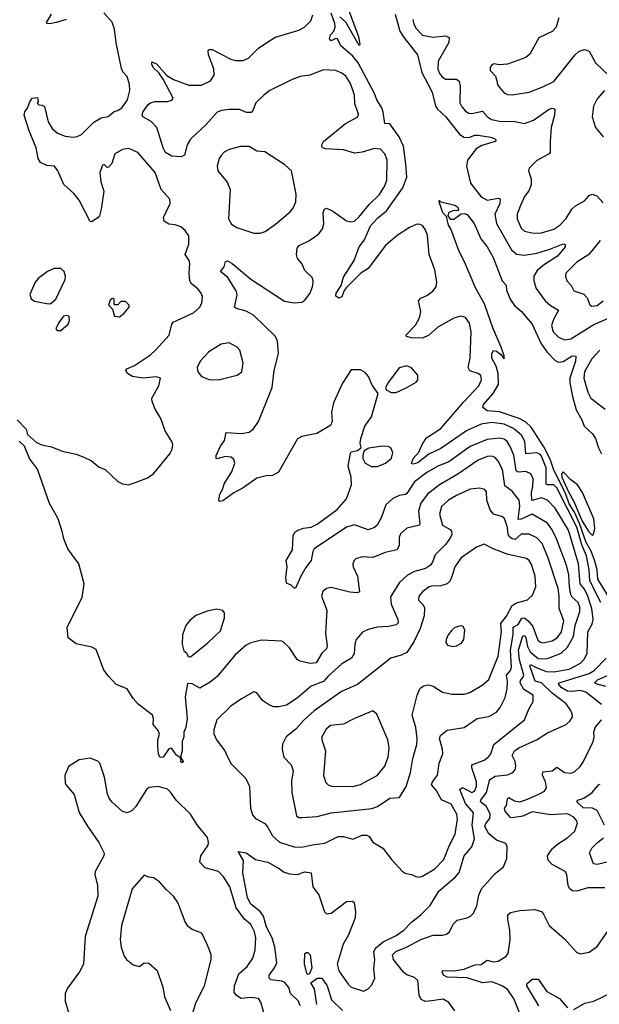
# Model space of a CAD drawing. Extents: x 1550320 to 1685906, y 509093 to 640511.
# Tile 339 of 532: x 1646790 to 1650540, y 563196 to 569563. Entities that reach past the tile are written whole.
import ezdxf

# ---------------------------------------------------------------- set-up
doc = ezdxf.new("R2010")
doc.units = 0

msp = doc.modelspace()

# ---------------------------------------------------------------- linework, layer by layer
at = {"layer": '0CON20XD'}
for points in [[(1648861.3, 569581.3), (1648898.6, 569548.6), (1648985, 569398.8), (1648993.3, 569405), (1648985, 569452.5), (1648960.9, 569515), (1648866.7, 569766.7)], [(1647495, 566554.3), (1647611.7, 566598.3), (1647654.7, 566625.3), (1647760.6, 566755), (1647775.7, 566785), (1647780, 566815), (1647774.2, 566835), (1647730, 566905), (1647702.2, 566985), (1647665.8, 567045), (1647647.5, 567095), (1647644.3, 567115.7), (1647690, 567195), (1647700, 567245), (1647673.6, 567253.6), (1647585.9, 567245.9), (1647520, 567255), (1647487.5, 567275), (1647477.5, 567295), (1647482.5, 567305), (1647532.1, 567327.9), (1647635, 567396.9), (1647671.1, 567428.9), (1647755.9, 567524.1), (1647773.3, 567595), (1647782.5, 567607.5), (1647915, 567668.2), (1647954.4, 567705), (1647967.7, 567732.3), (1647972.3, 567772.3), (1647963.8, 567795), (1647942.7, 567822.7), (1647901.2, 567855), (1647890.8, 567875), (1647885.6, 567925), (1647890.6, 567985), (1647885.7, 568005), (1647860, 568045), (1647885, 568112.5), (1647884.4, 568165), (1647860.2, 568200.2), (1647832.8, 568222.8), (1647795, 568235.6), (1647755, 568240), (1647725, 568260), (1647719.2, 568285), (1647764.3, 568375), (1647761.7, 568401.7), (1647704.3, 568464.3), (1647665.8, 568575), (1647555, 568703.8), (1647495, 568730.8), (1647455, 568724.4), (1647405.3, 568694.7), (1647385, 568634.2), (1647365, 568610), (1647355, 568607.5), (1647335.8, 568625.8), (1647325, 568622), (1647307.5, 568575), (1647314.5, 568514.5), (1647334.4, 568455), (1647317.3, 568337.3), (1647305.5, 568295), (1647295, 568282), (1647255, 568256.2), (1647245, 568257.5), (1647175.6, 568395.6), (1647139.7, 568439.7), (1647075, 568496.7), (1647035.6, 568585.6), (1647015, 568616.7), (1646965, 568621.2), (1646925, 568640), (1646910, 568665), (1646895.7, 568735), (1646850, 568845), (1646819.4, 568945), (1646823.4, 568966.6), (1646843.3, 568995), (1646853, 569027), (1646870, 569055), (1646905, 569060), (1646910, 569035), (1646903, 569023), (1646913, 569013), (1646935, 569011.2), (1646951.2, 569001.2), (1646973.6, 568903.6), (1646999.1, 568859.1), (1647035, 568830), (1647085, 568810.5), (1647135, 568802.7), (1647162.4, 568807.6), (1647188.8, 568821.2), (1647269.8, 568900.2), (1647317.8, 568927.8), (1647362.4, 568937.6), (1647401.3, 568968.7), (1647425, 568975.5), (1647452.5, 568995), (1647487.7, 569045), (1647502.7, 569105), (1647500.5, 569145), (1647485, 569196.7), (1647456.4, 569226.4), (1647448, 569248), (1647413.8, 569413.8), (1647402.1, 569502.1), (1647387.1, 569547.1), (1647335, 569607.3)], [(1647090, 569565), (1647025, 569544.2), (1646985, 569536.7), (1646968.3, 569538.3), (1646962.5, 569545), (1646995, 569600)], [(1647640.6, 568905), (1647586.2, 568935), (1647581.2, 568945), (1647587.1, 568965), (1647620.8, 569015), (1647635, 569025.7), (1647665, 569034.3), (1647746.7, 569033.3), (1647775, 569043.8), (1647783.8, 569055), (1647718.5, 569178.5), (1647689.5, 569219.5), (1647653.8, 569255), (1647644.2, 569275.8), (1647645, 569290), (1647675, 569276.7), (1647741.9, 569201.9), (1647785, 569176.6), (1647885, 569140.7), (1647965, 569139.2), (1648025, 569168.9), (1648048.2, 569205), (1648046.2, 569245), (1648010.9, 569335), (1648009.2, 569360.8), (1648015, 569371.2), (1648035, 569371.4), (1648155, 569307.5), (1648185, 569299.5), (1648235, 569298.5), (1648270.8, 569315), (1648335, 569379.4), (1648395, 569421.1), (1648445, 569450.5), (1648595, 569496.2), (1648632.9, 569515), (1648673.5, 569555), (1648686.2, 569595)], [(1650550.4, 565795), (1650479.6, 565935), (1650474.9, 566004.9), (1650457.8, 566095), (1650426.2, 566166.2), (1650395, 566281.8), (1650264.2, 566535), (1650245, 566555.7), (1650204.2, 566554.2), (1650195, 566559.2), (1650195.1, 566665), (1650165, 566740.7), (1650155, 566752.8), (1650135, 566761.1), (1650065, 566756.7), (1650058.7, 566835), (1650035.5, 566875.5), (1649985, 566918.8), (1649925, 566947.8), (1649845, 566959), (1649775, 566948.4), (1649680.4, 566905), (1649515, 566790.8), (1649437.5, 566752.5), (1649365, 566698.2), (1649335, 566688), (1649325, 566692.5), (1649335.4, 566725), (1649372.9, 566767.1), (1649393.5, 566816.5), (1649420.8, 566859.2), (1649515, 566920.3), (1649660.3, 567089.7), (1649760.9, 567195), (1649777.5, 567235), (1649772.6, 567262.6), (1649755, 567276.2), (1649703.2, 567293.2), (1649690.5, 567315), (1649703.9, 567375), (1649710.4, 567545), (1649699.6, 567599.6), (1649675, 567636.4), (1649644.7, 567645.3), (1649597.8, 567632.2), (1649494.3, 567575.7), (1649436.2, 567523.8), (1649396, 567504), (1649325.5, 567505.5), (1649292.5, 567515), (1649290, 567525), (1649351.2, 567588.8), (1649377.5, 567635), (1649385.4, 567675), (1649369.4, 567745), (1649385, 567761.5), (1649425, 567779.5), (1649463.3, 567806.7), (1649483.3, 567836.7), (1649488, 567865), (1649476.6, 567946.6), (1649438.9, 568045), (1649428.2, 568168.2), (1649416, 568205), (1649395, 568231.9), (1649375, 568240.5), (1649355, 568238.5), (1649311.6, 568218.4), (1649233, 568167), (1649157.5, 568102.5), (1649045.2, 567954.8), (1648996.9, 567923.1), (1648901.1, 567828.9), (1648888.5, 567811.5), (1648875, 567772), (1648855, 567762), (1648834.5, 567774.5), (1648838.1, 567795), (1648868.8, 567845), (1648885, 567898.8), (1648953.1, 568005), (1648986.9, 568095), (1649020, 568140), (1649060.4, 568229.6), (1649105, 568279.1), (1649162.5, 568327.5), (1649268, 568475), (1649293.9, 568545), (1649288.7, 568628.7), (1649273.3, 568745), (1649245.4, 568805.4), (1649185, 568890.6), (1649151.2, 568891.2), (1649141.7, 568965), (1649132.3, 568992.3), (1649099.5, 569045), (1649085.6, 569085.6), (1648980.3, 569285), (1648945, 569328.2), (1648868, 569395), (1648845, 569440), (1648835, 569442.5), (1648805, 569427.5), (1648795, 569440), (1648800.8, 569465), (1648822, 569488), (1648831.5, 569515), (1648829.6, 569539.6), (1648804.5, 569605.5)], [(1649218, 569598), (1649249.5, 569489.5), (1649277.5, 569445), (1649364.4, 569335), (1649392.4, 569222.4), (1649458.2, 569095), (1649480.5, 569005), (1649493.3, 568985), (1649545, 568938.2), (1649635, 568822.7), (1649662.6, 568802.6), (1649695, 568800.4), (1649735, 568815.4), (1649755, 568816.7), (1649835, 568802.7), (1649862.5, 568795), (1649873.3, 568785), (1649866.7, 568775), (1649780.1, 568749.9), (1649742.8, 568727.2), (1649687.1, 568655), (1649679.7, 568615), (1649707.1, 568507.1), (1649775, 568417.8), (1649815, 568397.1), (1649885, 568408.5), (1649897.5, 568405), (1649895.9, 568375), (1649864, 568305), (1649874.7, 568245), (1649972.5, 568075), (1650005, 568047.5), (1650055, 568040.3), (1650135, 568052.5), (1650220.1, 568079.9), (1650305, 568113.3), (1650319.3, 568109.3), (1650318.9, 568095), (1650269.6, 568035), (1650185, 567980.7), (1650138.7, 567941.3), (1650116.2, 567905), (1650115.4, 567875.4), (1650131.8, 567825), (1650189.5, 567745), (1650224.7, 567714.7), (1650276.7, 567685), (1650242.5, 567625), (1650230.8, 567585), (1650241.8, 567545), (1650275, 567509.5), (1650315, 567492.9), (1650355, 567500), (1650505, 567592.1), (1650645, 567652.2)], [(1650278.8, 569575), (1650260, 569515), (1650234.2, 569485.8), (1650148.8, 569445), (1650089.7, 569340.3), (1650065, 569318), (1649945, 569275.8), (1649895, 569271.2), (1649857.7, 569277.7), (1649845, 569271.2), (1649834, 569255), (1649834, 569235), (1649867.8, 569197.8), (1649877.6, 569167.6), (1649882.2, 569145), (1649895, 569124), (1649925, 569091.2), (1649945, 569080), (1649975, 569076.7), (1650086.2, 569095), (1650175, 569128.8), (1650245, 569164.4), (1650383.6, 569336.4), (1650410.2, 569359.8), (1650445, 569370.8), (1650475, 569360), (1650514.6, 569284.6), (1650608.8, 569195)], [(1649333.6, 569565), (1649340.3, 569535), (1649355, 569506.5), (1649395, 569464.1), (1649465, 569449.6), (1649545, 569458.2), (1649567.4, 569447.4), (1649566.8, 569415), (1649497.7, 569295), (1649496, 569246), (1649506.2, 569215), (1649520, 569195), (1649545, 569179.2), (1649615, 569177.9), (1649633.3, 569165), (1649639.6, 569135), (1649636.4, 569025), (1649649.5, 568999.5), (1649675, 568972.2), (1649695, 568959.6), (1649715, 568956.8), (1649785, 568971.8), (1649816.5, 568935), (1649842.5, 568917.5), (1649904.6, 568904.6), (1649985, 568906.2), (1650055, 568891.2), (1650115, 568914.5), (1650215, 568984.2), (1650235, 568990), (1650251.2, 568985), (1650249.5, 568945), (1650228.5, 568865), (1650220.9, 568775), (1650222.9, 568707.1), (1650214.4, 568695.6), (1650136.6, 568653.4), (1650085, 568602.5), (1650080.8, 568585), (1650098.9, 568535), (1650097.9, 568495), (1650082.9, 568457.1), (1650055, 568420.8), (1650029.2, 568360.8), (1650008.2, 568305), (1650008.2, 568275), (1650033.6, 568215), (1650055, 568195.5), (1650115, 568182.1), (1650165, 568183.9), (1650245, 568209.3), (1650285, 568234.6), (1650325, 568277.5), (1650362.6, 568337.4), (1650385, 568359.5), (1650445, 568392.5), (1650475, 568425.6), (1650494.5, 568435.5), (1650524.2, 568425), (1650565, 568379.4)], [(1649605, 563152.9), (1649566.6, 563206.6), (1649529.1, 563229.1), (1649455, 563218.1), (1649415, 563214.3), (1649387.3, 563227.3), (1649374.6, 563255), (1649365, 563348.8), (1649345, 563369.2), (1649295, 563386.2), (1649273, 563403), (1649207.9, 563485), (1649202.1, 563515), (1649222.7, 563537.3), (1649292.1, 563565), (1649385, 563614.7), (1649465, 563643.8), (1649525, 563641.9), (1649551.3, 563648.7), (1649570.8, 563665), (1649595, 563713.8), (1649619.7, 563740.3), (1649685.8, 563754.2), (1649706.7, 563765), (1649725.6, 563784.4), (1649746.4, 563833.6), (1649759.5, 563900.5), (1649777.7, 563942.3), (1649865, 564041.2), (1649920, 564085), (1649941.7, 564138.3), (1649944, 564215), (1649936, 564235), (1649875, 564257.3), (1649825, 564298.9), (1649798.9, 564345), (1649805.4, 564365), (1649832.6, 564397.4), (1649834.2, 564425), (1649809.8, 564475), (1649770.8, 564505), (1649772.7, 564515), (1649811, 564565), (1649830.5, 564649.5), (1649865, 564671.1), (1649945, 564680), (1649980, 564695), (1649995, 564711.2), (1650000.5, 564735), (1649995.4, 564765), (1649976.4, 564805), (1649990.5, 564835), (1650020, 564855), (1650134, 564906), (1650205, 564951.8), (1650326.2, 565005), (1650351.1, 565028.9), (1650365.6, 565055), (1650364.4, 565075), (1650352.2, 565102.2), (1650325, 565138.9), (1650235, 565208.3), (1650165, 565275.7), (1650123.9, 565285), (1650089.4, 565385), (1650095, 565392.9), (1650126.4, 565376.4), (1650195, 565348.9), (1650245, 565346.8), (1650345, 565363.9), (1650418.2, 565401.8), (1650441.7, 565428.3), (1650460.6, 565465), (1650464.8, 565605.2), (1650494.7, 565655), (1650500.3, 565685), (1650491.3, 565755), (1650466.4, 565835), (1650445, 565879.7), (1650415.8, 565915.8), (1650404.8, 566045.2), (1650341, 566261), (1650254.5, 566404.5), (1650205.6, 566455.6), (1650165, 566470.4), (1650103.1, 566453.1), (1650100.8, 566505), (1650109.2, 566545), (1650112.2, 566595), (1650095.8, 566625.8), (1650065, 566640.4), (1650015, 566636.2), (1650001.7, 566645), (1649986.6, 566746.6), (1649963.6, 566803.6), (1649943.8, 566835), (1649925, 566849.7), (1649896.7, 566856.7), (1649815, 566847.4), (1649705, 566802.4), (1649566.4, 566703.6), (1649494.4, 566675.6), (1649425, 566635.9), (1649343.8, 566575), (1649295, 566498.9), (1649285, 566492.2), (1649245, 566486.7), (1649205, 566467.5), (1649159.6, 566425), (1649129.6, 566345), (1649101.9, 566295), (1649085, 566279.4), (1649045, 566264.6), (1648955, 566297.1), (1648905, 566281.6), (1648695, 566140.8), (1648685.6, 566125), (1648675.6, 566065), (1648640.4, 566019.6), (1648609.2, 565965), (1648575, 565886.7), (1648565, 565886.7), (1648545.8, 565905.8), (1648515, 565920), (1648511.4, 565955), (1648520, 566025), (1648513.3, 566065), (1648555.8, 566135), (1648560, 566225), (1648570.5, 566249.5), (1648588.3, 566261.7), (1648625.7, 566274.3), (1648675, 566281.5), (1648715, 566301.2), (1648842.9, 566395), (1648903.3, 566465), (1648936.1, 566556.1), (1648935.4, 566605.4), (1648914.3, 566675), (1648930.7, 566759.3), (1648935, 566767.5), (1648975, 566777.5), (1649000, 566795), (1648992.5, 566825), (1648996, 566854), (1649022, 566935), (1649065.7, 566995), (1649110, 567145), (1649070.3, 567200.3), (1649047.1, 567255), (1649025, 567280.8), (1648995, 567298.1), (1648935, 567298.8), (1648877.4, 567212.6), (1648820.5, 567085), (1648806.5, 567025), (1648811.9, 566965), (1648800.9, 566939.1), (1648712, 566888), (1648615, 566868.5), (1648586.9, 566853.1), (1648465, 566638), (1648425, 566616.2), (1648385, 566614), (1648325, 566597.5), (1648235.3, 566534.7), (1648175, 566502.7), (1648105, 566451.2), (1648085, 566447.5), (1648077.5, 566455), (1648083.8, 566495), (1648101.2, 566525), (1648114.5, 566565.5), (1648161.3, 566638.7), (1648180.8, 566695), (1648175, 566720), (1648157.5, 566735), (1648121.2, 566738.8), (1648065, 566723.3), (1648060, 566725), (1648061.2, 566745), (1648088.8, 566805), (1648115, 566842.5), (1648126.7, 566893.3), (1648225, 566888.1), (1648273.4, 566896.6), (1648301.7, 566918.3), (1648335.5, 566965), (1648424, 567185), (1648436.9, 567295), (1648463.8, 567405), (1648456.9, 567485), (1648445, 567513.8), (1648302.8, 567652.8), (1648255, 567678.5), (1648193.3, 567695), (1648180, 567705), (1648196.6, 567783.4), (1648193.2, 567805), (1648135.7, 567895.7), (1648090, 567935), (1648112, 567965), (1648121.4, 567998.6), (1648135, 568003.3), (1648165, 567987.5), (1648285, 567885.3), (1648503.1, 567743.1), (1648565, 567731.5), (1648615, 567737.3), (1648635, 567749.4), (1648670, 567795), (1648686.6, 567843.4), (1648689.4, 567875), (1648682.5, 567895), (1648635, 567941.2), (1648615, 567986.2), (1648587.8, 568017.8), (1648580.5, 568045), (1648584.4, 568085), (1648597.4, 568102.6), (1648665, 568135.6), (1648725, 568177.5), (1648749.2, 568210.8), (1648756.9, 568243.1), (1648752.7, 568315), (1648762.7, 568337.3), (1648775, 568344.3), (1648815, 568325.6), (1648905, 568263.1), (1648935, 568255.6), (1648955, 568260), (1648985, 568286.7), (1649051.2, 568368.8), (1649117.3, 568432.7), (1649152, 568488), (1649165.4, 568525), (1649166.4, 568656.4), (1649152.5, 568695), (1649125, 568726.7), (1649085, 568730.8), (1649005, 568706.6), (1648955, 568700.4), (1648885, 568721.5), (1648767.3, 568727.3), (1648748.8, 568735), (1648745, 568742.5), (1648744.4, 568755), (1648755.8, 568775), (1648897.1, 568892.9), (1648976.7, 568935), (1648981.2, 568955), (1648958.5, 569018.5), (1648956.2, 569075), (1648942.7, 569115), (1648927.3, 569155), (1648898.8, 569198.8), (1648875, 569218.1), (1648835, 569234.4), (1648755, 569240), (1648666.7, 569205), (1648605, 569195.5), (1648552.9, 569177.1), (1648409.2, 569105), (1648368.6, 569075), (1648318.1, 569025), (1648298.6, 568975), (1648287.3, 568962.7), (1648257, 568963), (1648211.7, 568981.7), (1648145, 568983.5), (1648095, 568976.2), (1648067.5, 568965), (1647995, 568883.5), (1647895, 568790), (1647873.3, 568755), (1647855, 568686.7), (1647835, 568677.1), (1647775, 568680), (1647734, 568705), (1647717.5, 568735), (1647676.6, 568866.6), (1647640.6, 568905)], [(1650573.8, 569105), (1650525, 569052.5), (1650502.9, 569005), (1650494.3, 568935), (1650515.8, 568865.8), (1650565, 568806.7)], [(1648345, 568182), (1648377, 568193), (1648445, 568241.9), (1648539.4, 568320.6), (1648559.4, 568345), (1648575.5, 568384.5), (1648579.1, 568435), (1648549.2, 568585), (1648506, 568625), (1648375, 568709.2), (1648325, 568712.5), (1648275, 568742.9), (1648217.6, 568742.4), (1648145, 568724.3), (1648113.7, 568706.3), (1648092.5, 568685), (1648080.8, 568665), (1648067.1, 568615), (1648071.4, 568585), (1648132.1, 568512.1), (1648150.6, 568465), (1648140.6, 568275), (1648160.9, 568240.9), (1648195, 568218.9), (1648305, 568182.5), (1648345, 568182)], [(1650622, 565795), (1650530.5, 565945), (1650526.4, 566005), (1650511.3, 566061.3), (1650486.2, 566126.2), (1650455, 566181.2), (1650411.4, 566305), (1650378.9, 566379), (1650345, 566432.8), (1650321.3, 566501.3), (1650245, 566650.8), (1650220.9, 566720.9), (1650181.8, 566801.8), (1650099, 566929), (1650063.1, 566963.1), (1650022.1, 566985), (1649895, 567028.3), (1649814.5, 567034.5), (1649786.9, 567055), (1649790, 567075), (1649853.2, 567146.8), (1649886.9, 567205), (1649886.1, 567275), (1649872.7, 567322.7), (1649845.3, 567375), (1649844.7, 567405.3), (1649855, 567424), (1649875, 567420), (1649901.2, 567401.2), (1649925, 567370), (1649925, 567390), (1649903.8, 567445), (1649850.4, 567570.4), (1649796.5, 567725), (1649740.4, 567825), (1649667.9, 567997.9), (1649633.8, 568063.8), (1649579.9, 568209.9), (1649564.7, 568235.3), (1649550.6, 568290.6), (1649528, 568315), (1649504.2, 568385.8), (1649505, 568396.2), (1649507.5, 568387.5), (1649604.1, 568364.1), (1649625, 568351.2), (1649629.4, 568335), (1649625, 568329.2), (1649592.3, 568327.7), (1649564.4, 568315), (1649559.4, 568295), (1649573.9, 568273.9), (1649597.6, 568272.4), (1649645, 568308.1), (1649665, 568310.5), (1649685, 568304.2), (1649730, 568245), (1649774.2, 568145), (1649814, 568095), (1649852.9, 568025), (1649912, 567875), (1649936.7, 567846.7), (1649940, 567815), (1649964, 567755), (1649990.8, 567715), (1650035, 567679.2), (1650105, 567594.2), (1650162.1, 567472.1), (1650200.3, 567415), (1650255, 567358.8), (1650275, 567349.2), (1650305, 567353.8), (1650365, 567389.4), (1650388.1, 567388.1), (1650386.2, 567355), (1650348.4, 567245), (1650348.8, 567215), (1650366.2, 567126.2), (1650390.1, 567040.1), (1650427.7, 566975), (1650442.6, 566935), (1650495.4, 566885.4), (1650516, 566855), (1650534.9, 566794.9), (1650554.5, 566755.5)], [(1650544.7, 568135.3), (1650472.5, 568045), (1650395, 567994.4), (1650324.2, 567925), (1650320.8, 567905), (1650330, 567875), (1650357.5, 567845), (1650375, 567810), (1650439.1, 567789.1), (1650460.8, 567765), (1650479.5, 567719.5), (1650491.2, 567711.2), (1650525, 567714.4), (1650565.7, 567745)], [(1646985, 567726.7), (1646995, 567732.5), (1647023.6, 567756.4), (1647083.9, 567883.9), (1647085.8, 567905), (1647078, 567935), (1647055, 567954), (1647012.5, 567955), (1646970, 567935), (1646909.7, 567890.3), (1646888.8, 567865), (1646856.2, 567785), (1646865, 567757.5), (1646885, 567744), (1646965, 567728.8), (1646985, 567726.7)], [(1647435, 567642), (1647466.7, 567665), (1647497.5, 567705), (1647497, 567717), (1647475, 567740), (1647445, 567740), (1647425, 567720), (1647405, 567720), (1647400, 567725), (1647400, 567755), (1647395, 567760), (1647385, 567757.5), (1647375, 567750), (1647365, 567720), (1647390.7, 567690.7), (1647402.5, 567645), (1647435, 567642)], [(1647033, 567553), (1647055, 567553.8), (1647102.5, 567595), (1647113, 567617), (1647110, 567645), (1647095, 567650), (1647074.2, 567645.8), (1647043.3, 567605), (1647023.3, 567563.3), (1647033, 567553)], [(1648075, 567234.3), (1648196.4, 567263.6), (1648227.5, 567285), (1648236.7, 567345), (1648213.8, 567425), (1648197.5, 567445), (1648145, 567473.3), (1648092.5, 567465), (1648014.4, 567415.6), (1647957.5, 567355), (1647937.5, 567315), (1647943.3, 567285), (1647965.9, 567255.9), (1648015, 567235.7), (1648075, 567234.3)], [(1650543.1, 567426.9), (1650490.8, 567369.2), (1650443.9, 567286.1), (1650440, 567245), (1650465.2, 567155.2), (1650484.1, 567115), (1650578.2, 567045)], [(1649225, 567152.9), (1649295, 567184.2), (1649355, 567220), (1649366.1, 567233.9), (1649366.7, 567265), (1649325, 567311.2), (1649295, 567323.8), (1649245, 567311.2), (1649175, 567220), (1649156.7, 567185), (1649160, 567170), (1649192.9, 567152.9), (1649225, 567152.9)], [(1646772.5, 566975), (1646831.2, 566915), (1646840.7, 566880.7), (1646899.3, 566829.3), (1646933.6, 566813.6), (1646995, 566800), (1647063.9, 566773.9), (1647155, 566753.3), (1647203.9, 566733.9), (1647255, 566710), (1647305, 566670), (1647343.3, 566655), (1647425, 566575.8), (1647455, 566561.4), (1647495, 566554.3)], [(1648603.6, 563185), (1648593.8, 563215), (1648542.3, 563265), (1648531.1, 563305), (1648505.7, 563335.7), (1648485, 563345.9), (1648415, 563354.6), (1648403.1, 563365), (1648404.5, 563385), (1648438.8, 563431.2), (1648453.3, 563465), (1648441.5, 563565), (1648422.3, 563625), (1648386.9, 563695), (1648366.3, 563766.3), (1648345, 563795.9), (1648285, 563843.3), (1648263.3, 563885), (1648234.5, 564045.5), (1648238.1, 564125), (1648204.2, 564185), (1648255.3, 564175.3), (1648315, 564131.4), (1648395, 564116), (1648468.8, 564075), (1648500.4, 564050.4), (1648535, 564038.9), (1648585, 564035.6), (1648635, 564051.4), (1648675, 564045.8), (1648686.9, 563955), (1648724.5, 563904.5), (1648762.7, 563792.7), (1648775, 563780), (1648805, 563786.2), (1648905, 563860), (1648943.3, 563863.3), (1648953.8, 563853.8), (1648962.7, 563792.7), (1648960, 563755), (1648916.9, 563645), (1648883.3, 563585), (1648844.7, 563455), (1648855, 563411.9), (1648915.6, 563325), (1648935, 563306.9), (1649015, 563280.8), (1649045, 563296.2), (1649067.6, 563322.4), (1649087.8, 563365), (1649081.1, 563425), (1649087.3, 563485), (1649080, 563535), (1649092.1, 563557.9), (1649141.2, 563598.8), (1649225, 563640.3), (1649275, 563675.3), (1649325, 563726.9), (1649385.5, 563775), (1649445.2, 563834.8), (1649502.3, 563927.7), (1649609.7, 564020.3), (1649632.2, 564047.8), (1649666.2, 564155), (1649715.5, 564215), (1649733.1, 564265), (1649718.1, 564355), (1649725.3, 564435), (1649673.8, 564495), (1649638.1, 564585), (1649655, 564596.8), (1649714.6, 564565.4), (1649731.8, 564575), (1649744.7, 564605), (1649745.7, 564635), (1649714.6, 564725), (1649715.4, 564744.6), (1649794.7, 564775.3), (1649825, 564798.9), (1649837.1, 564815), (1649857.9, 564875), (1650056.7, 565035), (1650084.6, 565105.4), (1650111.9, 565155), (1650111.4, 565195), (1650051.7, 565231.7), (1650028.3, 565275), (1650029.2, 565290.8), (1650048.2, 565311.8), (1650050.7, 565325), (1650023, 565423), (1650017.3, 565485), (1650045, 565578.5), (1650055, 565581.8), (1650064.2, 565565), (1650075, 565510.4), (1650093.2, 565475), (1650145, 565433.1), (1650175, 565428.9), (1650205, 565432.7), (1650293.4, 565466.6), (1650334.4, 565505.6), (1650373.2, 565575), (1650384.4, 565645), (1650414.8, 565735), (1650414.7, 565765), (1650403.3, 565793.3), (1650365, 565829.6), (1650355.9, 565845.9), (1650346.9, 565895), (1650343.3, 565973.3), (1650326.7, 566035), (1650263.8, 566205), (1650234.2, 566265), (1650205, 566307.7), (1650105, 566364.6), (1650035, 566332.4), (1650015, 566331.1), (1650026.5, 566416.5), (1650021.1, 566455), (1649975.6, 566515), (1649928.1, 566548.1), (1649912.5, 566655), (1649885, 566708.1), (1649865, 566731.5), (1649845, 566739.6), (1649815, 566738), (1649755.6, 566715), (1649625, 566623.6), (1649505, 566555.3), (1649427.7, 566495), (1649384.4, 566435.6), (1649370.9, 566385), (1649379.5, 566305), (1649375.6, 566294.4), (1649295, 566274.3), (1649252.6, 566237.4), (1649244.6, 566215), (1649244.5, 566165), (1649232.5, 566135), (1649155, 566116.5), (1649075, 566085.6), (1649005, 566089.2), (1648965, 566077.5), (1648953.2, 566066.8), (1648945.8, 566045), (1648947.5, 566025), (1648976.2, 565965), (1648987.8, 565862.2), (1648973, 565857), (1648925, 565861.1), (1648805, 565890.6), (1648774.6, 565885.4), (1648751.4, 565865), (1648743.3, 565835), (1648777.8, 565745), (1648767.8, 565595), (1648779.2, 565515), (1648774, 565495), (1648744, 565466), (1648707.3, 565405), (1648668.9, 565398.9), (1648605, 565413.8), (1648585.7, 565425.7), (1648535, 565500), (1648495, 565540), (1648485, 565543.3), (1648355, 565550.6), (1648285, 565534.4), (1648255, 565518.9), (1648184.7, 565455.3), (1648067.5, 565315), (1648021.7, 565278.3), (1647955, 565240.6), (1647905, 565268), (1647875, 565270), (1647860.8, 565185), (1647874.3, 565045), (1647864.1, 564985.9), (1647851.2, 564955), (1647851.2, 564925), (1647840, 564895), (1647841.2, 564835), (1647830, 564795), (1647847.5, 564765), (1647845, 564760), (1647835, 564760), (1647830, 564790), (1647805, 564807.5), (1647771.7, 564851.7), (1647755, 564847.5), (1647718, 564795), (1647705, 564790.8), (1647696.7, 564795), (1647688.6, 564815), (1647684.2, 564864.2), (1647683.8, 564905), (1647693.6, 564943.6), (1647686.2, 564966.2), (1647653.3, 565005), (1647656.2, 565045), (1647650, 565065), (1647557.1, 565137.1), (1647525, 565173.8), (1647485.9, 565235.9), (1647415, 565263.3), (1647366.7, 565315), (1647335, 565357.5), (1647285, 565490), (1647256.4, 565506.4), (1647155, 565526.7), (1647103.3, 565565), (1647096.7, 565635), (1647195, 565827.5), (1647207.8, 565915), (1647172.5, 566045), (1647101.2, 566141.2), (1647074.4, 566205), (1647067.6, 566247.6), (1647039.4, 566335), (1647027.5, 566355), (1646982.2, 566435), (1646905.9, 566655.9), (1646852.5, 566725), (1646820, 566805), (1646787, 566837)], [(1649065, 566672.9), (1649105, 566673.5), (1649155.7, 566695), (1649195, 566728), (1649204.2, 566764.2), (1649191.2, 566795), (1649173.3, 566803.3), (1649134.6, 566805.4), (1649048.6, 566791.4), (1649016.2, 566773.8), (1649008.8, 566745), (1649010.8, 566725), (1649025.8, 566695), (1649065, 566672.9)], [(1650495, 566228.2), (1650505, 566241.9), (1650511.8, 566275), (1650505.4, 566335), (1650431.7, 566505), (1650399.2, 566555), (1650355, 566587.6), (1650305, 566639.2), (1650296.3, 566623.6), (1650297.1, 566605), (1650340.2, 566510.2), (1650375, 566448.1), (1650429.8, 566319.8), (1650471.7, 566251.7), (1650495, 566228.2)], [(1649375, 564018.1), (1649395, 564024.5), (1649475, 564072.5), (1649535, 564133.1), (1649570.8, 564225), (1649607.7, 564295), (1649622, 564392), (1649617.3, 564425), (1649581.1, 564491.1), (1649519.2, 564519.1), (1649485, 564580), (1649454.4, 564615), (1649460, 564635), (1649492.7, 564677.3), (1649504.6, 564755), (1649527.3, 564815), (1649526, 564846), (1649505.6, 564915), (1649511.4, 564935), (1649555, 564969.4), (1649665, 564985.6), (1649748.8, 565045), (1649825, 565056.9), (1649875, 565084.4), (1649898.9, 565115), (1649930.3, 565179.7), (1649944.2, 565235.8), (1649946.8, 565285), (1649940.2, 565325), (1649966.1, 565355), (1649972, 565375), (1649964.2, 565485), (1649983.2, 565586.8), (1649981.8, 565635), (1650015, 565652.5), (1650037.9, 565692.1), (1650055, 565695.2), (1650082.8, 565672.8), (1650109.4, 565639.4), (1650141.4, 565551.4), (1650155, 565538.8), (1650175, 565534.1), (1650235, 565545.9), (1650267.6, 565565), (1650294.2, 565605), (1650309.3, 565675), (1650279.7, 565755), (1650279.4, 565835), (1650272.6, 565885), (1650207.2, 566087.2), (1650169.1, 566175), (1650135, 566212.1), (1650085, 566235.4), (1650035, 566235.4), (1649995, 566202.3), (1649975, 566206.2), (1649959.4, 566219.4), (1649949.6, 566235), (1649945, 566280), (1649926.8, 566336.8), (1649910.2, 566350.2), (1649855.8, 566365), (1649834.1, 566394.1), (1649813.2, 566455), (1649810.4, 566510.4), (1649800, 566525), (1649765, 566534.4), (1649705, 566527.8), (1649615, 566487.1), (1649563.3, 566455), (1649519.5, 566415), (1649505.6, 566365), (1649524.5, 566295), (1649575, 566265.5), (1649583.1, 566255), (1649585.6, 566235), (1649577.8, 566215), (1649547.7, 566172.3), (1649478.1, 566101.9), (1649460.5, 566055), (1649446.7, 566035), (1649415.8, 566015), (1649345, 565995.4), (1649298.3, 565971.7), (1649247.1, 565922.9), (1649189.6, 565830.4), (1649192.9, 565782.9), (1649236.5, 565685), (1649237.8, 565662.2), (1649225, 565650), (1649175, 565638.6), (1649102.5, 565635), (1649045, 565620.5), (1649007, 565603), (1648967.5, 565555), (1648958.9, 565525), (1648954.4, 565465), (1648935.7, 565435), (1648875, 565397.9), (1648785, 565318.8), (1648755, 565282.7), (1648675, 565252.3), (1648585, 565174.5), (1648515, 565130.6), (1648465, 565119.2), (1648435, 565120), (1648405, 565130), (1648360.5, 565160.5), (1648325, 565210), (1648305, 565216), (1648225, 565171.4), (1648155, 565123.1), (1648065.7, 565035), (1648045, 564970), (1648045.5, 564945), (1648062.5, 564905), (1648116, 564836), (1648125.5, 564815), (1648155, 564752), (1648252, 564655), (1648277.5, 564605), (1648282.5, 564465), (1648295, 564420), (1648315, 564396.9), (1648375.6, 564365), (1648393.5, 564343.5), (1648424.4, 564284.4), (1648470.5, 564245), (1648565, 564214), (1648615, 564211.5), (1648682.7, 564227.3), (1648765, 564236.9), (1648849.5, 564280.5), (1648885, 564280), (1648945, 564264.3), (1649005, 564288.5), (1649035, 564290), (1649050.4, 564280.4), (1649075, 564244.4), (1649140, 564205), (1649195, 564132), (1649265, 564057.5), (1649284.5, 564044.5), (1649325, 564035.8), (1649352.4, 564022.4), (1649375, 564018.1)], [(1648595, 564403.8), (1648615, 564404.3), (1648715, 564411.1), (1648805.5, 564434.5), (1649068.9, 564461.1), (1649105.3, 564474.7), (1649185, 564529.5), (1649246.1, 564533.9), (1649290.9, 564605), (1649318.2, 564695), (1649334, 564786), (1649358.5, 564875), (1649360.9, 564915), (1649353.5, 564985), (1649329.4, 565065), (1649360.5, 565195), (1649380.8, 565239.2), (1649405, 565255.7), (1649435, 565261.1), (1649465, 565253.3), (1649525, 565213.5), (1649585, 565201.8), (1649665, 565201.1), (1649702.3, 565212.3), (1649781.4, 565258.6), (1649825, 565296.2), (1649885, 565446.2), (1649906.7, 565605), (1649901.7, 565658.3), (1649938.8, 565705), (1649975.6, 565774.4), (1650005, 565791.3), (1650075, 565812.5), (1650108.5, 565841.5), (1650130, 565895), (1650125.4, 565965), (1650100.5, 566040.5), (1650085.3, 566065.3), (1650068.7, 566078.7), (1649950, 566105), (1649852.2, 566142.2), (1649795, 566172.5), (1649745, 566151.9), (1649645, 566083.3), (1649604.7, 566025.3), (1649590.9, 565975), (1649575.6, 565935), (1649555, 565915.6), (1649515, 565902.7), (1649455, 565900.9), (1649438, 565895), (1649398.6, 565865), (1649373.1, 565835), (1649369.7, 565809.7), (1649399.4, 565779.4), (1649409.4, 565759.4), (1649407.3, 565707.3), (1649380.8, 565625), (1649340.9, 565539.1), (1649295, 565470.8), (1649257.4, 565452.6), (1649190.8, 565435), (1648975, 565263.3), (1648872, 565218), (1648695, 565094.6), (1648625, 565032.1), (1648575.6, 564975), (1648513.5, 564925), (1648490.9, 564879.1), (1648487.5, 564845), (1648498.1, 564795), (1648545.6, 564745), (1648558.1, 564705), (1648549.1, 564639.1), (1648549.5, 564565), (1648581.2, 564415), (1648595, 564403.8)], [(1647895, 565442.5), (1648006.5, 565533.5), (1648088, 565612), (1648115.5, 565695), (1648115, 565727.5), (1648103.2, 565743.2), (1648065, 565750.6), (1648002.8, 565737.2), (1647929.7, 565710.3), (1647891.3, 565678.7), (1647865.6, 565644.4), (1647842.9, 565585), (1647842, 565525), (1647851.7, 565481.7), (1647869.3, 565469.3), (1647880, 565445), (1647895, 565442.5)], [(1649590.3, 565510.3), (1649615, 565514.3), (1649647.9, 565532.1), (1649664.2, 565555.8), (1649670, 565615), (1649658, 565638), (1649645, 565643.3), (1649605, 565632), (1649585, 565615.8), (1649561.1, 565585), (1649548.1, 565555), (1649547.1, 565535), (1649557.9, 565517.9), (1649590.3, 565510.3)], [(1650554.3, 565135), (1650452.1, 565215), (1650415.9, 565225.9), (1650365, 565218), (1650335, 565220.7), (1650292.8, 565245), (1650275, 565268.8), (1650280, 565275), (1650475, 565334.8), (1650506.2, 565355), (1650584.5, 565435)], [(1650581.9, 565251.9), (1650525.3, 565265.3), (1650509.1, 565275), (1650528, 565295), (1650616.1, 565333.9)], [(1648945, 564603.9), (1648995, 564617.1), (1649102.5, 564675), (1649152.2, 564735), (1649173.6, 564795), (1649180.9, 564855), (1649171.5, 564905), (1649101.3, 565071.3), (1649075, 565094), (1648955, 565043.3), (1648885, 565006.5), (1648801.7, 564998.3), (1648772.5, 564975), (1648744.2, 564925), (1648744, 564905), (1648768.1, 564835), (1648754.5, 564675), (1648770.6, 564630.6), (1648785, 564614.3), (1648806.4, 564606.4), (1648945, 564603.9)], [(1650575, 563948.5), (1650465, 563950), (1650395, 563926.4), (1650365, 563930), (1650346.9, 563945), (1650337.8, 563965), (1650328.9, 564035), (1650319.2, 564055), (1650235, 564099.5), (1650208.3, 564128.3), (1650205.4, 564155), (1650235, 564201.5), (1650268.8, 564231.2), (1650336.9, 564275), (1650380.5, 564315), (1650398.3, 564368.3), (1650393.1, 564385), (1650375, 564405.5), (1650335, 564427.3), (1650225, 564421.6), (1650105, 564439.5), (1650045, 564413.5), (1649975, 564401.8), (1649965, 564404.4), (1649930, 564445), (1649925.8, 564464.2), (1649938.8, 564481.2), (1649945.8, 564524.2), (1649955, 564533.8), (1649990.6, 564510.6), (1650025, 564505.4), (1650065, 564517.1), (1650148, 564555), (1650185.7, 564575), (1650197.8, 564595), (1650192.5, 564635), (1650173.2, 564676.8), (1650175, 564699.2), (1650235, 564705.6), (1650265, 564728.6), (1650314.8, 564694.8), (1650355, 564690), (1650380.2, 564699.8), (1650416.7, 564733.3), (1650438.5, 564765), (1650500.6, 564895), (1650506.7, 564923.3), (1650504.5, 564955), (1650513.6, 564985), (1650554.3, 565035)], [(1648379.7, 563105), (1648350.2, 563210.2), (1648335, 563232.5), (1648285, 563240.5), (1648223.6, 563233.6), (1648193.3, 563253.3), (1648176.7, 563275), (1648179.6, 563315), (1648207, 563393), (1648260.5, 563439.5), (1648299.1, 563495), (1648312.5, 563547.5), (1648317.8, 563625), (1648309.7, 563665), (1648285, 563711.4), (1648245, 563746.2), (1648189.3, 563819.3), (1648148.5, 563955), (1648111.2, 564018.8), (1648075, 564055.5), (1647989.1, 564079.1), (1647956.2, 564115), (1647962.5, 564155), (1648008.5, 564225), (1648011.5, 564245), (1648004.4, 564275), (1647937, 564357), (1647895.5, 564425), (1647801.9, 564515), (1647765, 564568.6), (1647745, 564586.9), (1647685, 564604.5), (1647625, 564598.5), (1647610, 564585), (1647540.8, 564475), (1647515, 564446.2), (1647485, 564434), (1647455, 564442), (1647386.2, 564505), (1647368.8, 564528.8), (1647358, 564555), (1647337.5, 564665), (1647308, 564755), (1647295, 564767.5), (1647245, 564787.1), (1647175, 564775.8), (1647106.6, 564733.4), (1647081.9, 564675), (1647084.2, 564625.8), (1647091.8, 564611.8), (1647142.1, 564552.1), (1647175, 564436.7), (1647227.9, 564347.9), (1647302.2, 564242.2), (1647335.9, 564174.1), (1647334, 564155), (1647278, 564055), (1647276.2, 564035), (1647294.2, 563965), (1647294.4, 563895), (1647213.6, 563635), (1647201.9, 563455), (1647176.9, 563405), (1647098.9, 563301.1), (1647084.4, 563265), (1647083.5, 563215), (1647107.1, 563137.1)], [(1650574.2, 564355), (1650525, 564449.7), (1650495, 564465.2), (1650435, 564466), (1650394.4, 564505), (1650400, 564515), (1650440.8, 564529.1), (1650493.1, 564565), (1650534.7, 564615.3), (1650545, 564618.9)], [(1650665, 564132.3), (1650525, 564100.4), (1650503.3, 564103.3), (1650475.6, 564175), (1650492.2, 564205), (1650528, 564242), (1650567.3, 564272.7)], [(1647906, 563125), (1647930, 563205), (1647985.6, 563315), (1648029.4, 563485), (1648028.3, 563518.3), (1648005, 563577.5), (1647967.5, 563655), (1647905, 563679.2), (1647878.7, 563698.7), (1647859.8, 563729.8), (1647812.5, 563855), (1647785, 563896), (1647737.4, 563937.4), (1647695, 563986.7), (1647655, 564013.3), (1647625, 564017.5), (1647595, 564030), (1647517.3, 563942.7), (1647448.1, 563705), (1647440.8, 563615), (1647446, 563565), (1647466.1, 563506.1), (1647480, 563485), (1647525, 563450), (1647565, 563440.8), (1647595, 563463.3), (1647625, 563461.2), (1647680, 563415), (1647716.2, 563306.2), (1647727.1, 563245), (1647765.8, 563155)], [(1650058.2, 563055), (1649986.8, 563233.2), (1649945, 563291.8), (1649912.2, 563315), (1649845, 563342), (1649785, 563333.9), (1649685, 563368), (1649555, 563371.2), (1649531.1, 563385), (1649522.5, 563405), (1649525.8, 563414.2), (1649598.8, 563411.2), (1649665, 563422.5), (1649735, 563451.1), (1649775, 563452.7), (1649815, 563480.8), (1649855, 563471.2), (1649885, 563474.2), (1649935.7, 563505), (1649950.8, 563525), (1649963.6, 563613.6), (1649961.2, 563675), (1649947.3, 563745), (1649948.6, 563775), (1649965, 563789.2), (1650025, 563803.1), (1650122.1, 563807.9), (1650165.5, 563795.5), (1650179.3, 563779.3), (1650215.8, 563705), (1650315, 563619.2), (1650393.2, 563533.2), (1650415, 563522.5), (1650475, 563532.9), (1650525, 563568.6), (1650634.6, 563725)], [(1648655, 563388.6), (1648648.6, 563395), (1648633.3, 563456.7), (1648633.8, 563525), (1648645, 563531.2), (1648655, 563531.2), (1648668.6, 563515), (1648679.2, 563430.8), (1648665, 563391.9), (1648655, 563388.6)], [(1648711.7, 563195), (1648697.9, 563295), (1648674.5, 563335), (1648714.8, 563365.2), (1648745, 563364.5), (1648778.6, 563315), (1648808.2, 563225), (1648879.2, 563155)], [(1650149.2, 563185), (1650072, 563315), (1650071.2, 563328.8), (1650105, 563357.5), (1650145, 563357.5), (1650199.6, 563279.6), (1650282.2, 563232.2), (1650306.5, 563205), (1650335, 563171.9)], [(1650375, 563162), (1650446.1, 563203.9), (1650505, 563216), (1650612.3, 563267.7)]]:
    msp.add_lwpolyline(points, dxfattribs=at)

doc.saveas('drawing.dxf')
